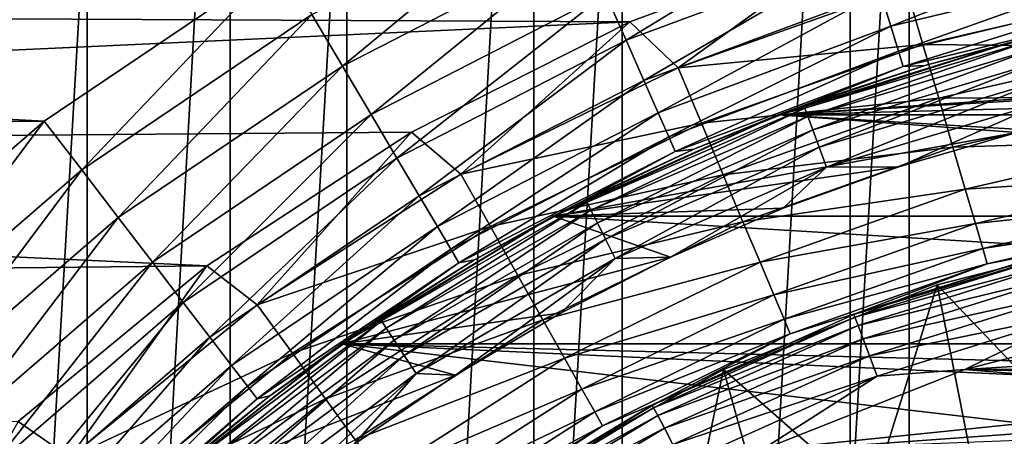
# Model space of a CAD drawing. Header units: millimetres. Extents: x -139 to 106, y -8 to 139.
# Tile 288 of 459: x -8.35 to -2.81, y 79.23 to 81.58. Entities that reach past the tile are written whole.
import ezdxf

# ---------------------------------------------------------------- set-up
doc = ezdxf.new("R2010")
doc.units = ezdxf.units.MM
doc.header["$LTSCALE"] = 53.842063
for name, color, linetype in [('156', 7, 'CONTINUOUS'), ('159', 7, 'CONTINUOUS'), ('160', 7, 'CONTINUOUS'), ('161', 7, 'CONTINUOUS'), ('162', 7, 'CONTINUOUS'), ('164', 7, 'CONTINUOUS'), ('165', 7, 'CONTINUOUS'), ('167', 7, 'CONTINUOUS'), ('28', 7, 'CONTINUOUS'), ('35', 7, 'CONTINUOUS'), ('37', 7, 'CONTINUOUS'), ('38', 7, 'CONTINUOUS'), ('39', 7, 'CONTINUOUS'), ('42', 7, 'CONTINUOUS'), ('497', 7, 'CONTINUOUS'), ('499', 7, 'CONTINUOUS'), ('504', 7, 'CONTINUOUS'), ('81', 7, 'CONTINUOUS'), ('82', 7, 'CONTINUOUS'), ('83', 7, 'CONTINUOUS'), ('97', 7, 'CONTINUOUS')]:
    doc.layers.add(name, color=color, linetype=linetype)

msp = doc.modelspace()

# ---------------------------------------------------------------- linework, layer by layer
at = {"layer": '156', "color": 7, "linetype": 'CONTINUOUS', "true_color": 0x33ccff}
msp.add_3dface([(-2.407, 79.271, -40), (2.9894, 79.0943, -40), (-2.9894, 79.0943, -40), (-2.407, 79.271, -40)], dxfattribs=at)
at = {"layer": '159', "color": 7, "linetype": 'CONTINUOUS', "true_color": 0x33ccff}
for points in [[(-3.1829, 80.0838, -39), (-3.1828, 80.0838, -32), (-1.93, 80.4055, -39), (-3.1829, 80.0838, -39)], [(-3.1828, 80.0838, -32), (-1.93, 80.4055, -32), (-1.93, 80.4055, -39), (-3.1828, 80.0838, -32)], [(-4.3855, 79.6076, -32), (-3.1828, 80.0838, -32), (-3.1829, 80.0838, -39), (-4.3855, 79.6076, -32)], [(-4.3855, 79.6076, -39), (-4.3855, 79.6076, -32), (-3.1829, 80.0838, -39), (-4.3855, 79.6076, -39)], [(-5.5191, 78.9844, -32), (-4.3855, 79.6076, -32), (-5.519, 78.9845, -39), (-5.5191, 78.9844, -32)], [(-5.519, 78.9845, -39), (-4.3855, 79.6076, -32), (-4.3855, 79.6076, -39), (-5.519, 78.9845, -39)]]:
    msp.add_3dface(points, dxfattribs=at)
at = {"layer": '160', "color": 7, "linetype": 'CONTINUOUS', "true_color": 0x33ccff}
for points in [[(-2.407, 79.271, -40), (-3.1829, 80.0838, -39), (-1.93, 80.4055, -39), (-2.407, 79.271, -40)], [(-3.5589, 78.88, -40), (-4.3855, 79.6076, -39), (-3.1829, 80.0838, -39), (-3.5589, 78.88, -40)], [(-2.9894, 79.0943, -40), (-3.5589, 78.88, -40), (-3.1829, 80.0838, -39), (-2.9894, 79.0943, -40)], [(-2.407, 79.271, -40), (-2.9894, 79.0943, -40), (-3.1829, 80.0838, -39), (-2.407, 79.271, -40)], [(-4.65, 78.3419, -40), (-5.519, 78.9845, -39), (-4.3855, 79.6076, -39), (-4.65, 78.3419, -40)], [(-4.1133, 78.6288, -40), (-4.65, 78.3419, -40), (-4.3855, 79.6076, -39), (-4.1133, 78.6288, -40)], [(-3.5589, 78.88, -40), (-4.1133, 78.6288, -40), (-4.3855, 79.6076, -39), (-3.5589, 78.88, -40)]]:
    msp.add_3dface(points, dxfattribs=at)
at = {"layer": '161', "color": 7, "linetype": 'CONTINUOUS', "true_color": 0x33ccff}
for points in [[(-1.93, 80.4055, -32), (-3.1828, 80.0838, -32), (-2.4069, 79.271, -32), (-1.93, 80.4055, -32)], [(-3.1828, 80.0838, -32), (-4.3855, 79.6076, -32), (-3.5588, 78.88, -32), (-3.1828, 80.0838, -32)], [(-2.4069, 79.271, -32), (-3.1828, 80.0838, -32), (-3.5588, 78.88, -32), (-2.4069, 79.271, -32)], [(-4.3855, 79.6076, -32), (-5.5191, 78.9844, -32), (-4.65, 78.3419, -32), (-4.3855, 79.6076, -32)], [(-3.5588, 78.88, -32), (-4.3855, 79.6076, -32), (-4.65, 78.3419, -32), (-3.5588, 78.88, -32)]]:
    msp.add_3dface(points, dxfattribs=at)
at = {"layer": '162', "color": 7, "linetype": 'CONTINUOUS', "true_color": 0x33ccff}
for points in [[(-2.4069, 79.271, -30), (-3.5588, 78.88, -32), (-3.5589, 78.88, -30), (-2.4069, 79.271, -30)], [(-2.4069, 79.271, -32), (-3.5588, 78.88, -32), (-2.4069, 79.271, -30), (-2.4069, 79.271, -32)]]:
    msp.add_3dface(points, dxfattribs=at)
at = {"layer": '164', "color": 7, "linetype": 'CONTINUOUS', "true_color": 0x33ccff}
for points in [[(-2.7523, 81.4537, -30), (4.078, 81.0406, -30), (-4.078, 81.0406, -30), (-2.7523, 81.4537, -30)], [(-4.078, 81.0406, -30), (5.3443, 80.4707, -30), (-5.3443, 80.4707, -30), (-4.078, 81.0406, -30)], [(4.078, 81.0406, -30), (5.3443, 80.4707, -30), (-4.078, 81.0406, -30), (4.078, 81.0406, -30)], [(-5.3443, 80.4707, -30), (6.5326, 79.7523, -30), (-6.5326, 79.7523, -30), (-5.3443, 80.4707, -30)], [(5.3443, 80.4707, -30), (6.5326, 79.7523, -30), (-5.3443, 80.4707, -30), (5.3443, 80.4707, -30)], [(-6.5326, 79.7523, -30), (-2.4069, 79.271, -30), (-7.6259, 78.8958, -30), (-6.5326, 79.7523, -30)], [(0, 79.5879, -30), (-1.2138, 79.5083, -30), (-6.5326, 79.7523, -30), (0, 79.5879, -30)], [(6.5326, 79.7523, -30), (0, 79.5879, -30), (-6.5326, 79.7523, -30), (6.5326, 79.7523, -30)], [(-1.2138, 79.5083, -30), (-2.4069, 79.271, -30), (-6.5326, 79.7523, -30), (-1.2138, 79.5083, -30)], [(-2.4069, 79.271, -30), (-3.5589, 78.88, -30), (-7.6259, 78.8958, -30), (-2.4069, 79.271, -30)]]:
    msp.add_3dface(points, dxfattribs=at)
at = {"layer": '165', "color": 7, "linetype": 'CONTINUOUS', "true_color": 0x33ccff}
for points in [[(-2.7523, 81.4537, -30), (-4.078, 81.0406, -30), (-2.7523, 81.4537, -28), (-2.7523, 81.4537, -30)], [(-2.7523, 81.4537, -28), (-4.078, 81.0406, -30), (-4.078, 81.0406, -28), (-2.7523, 81.4537, -28)], [(-4.078, 81.0406, -30), (-5.3443, 80.4707, -30), (-4.078, 81.0406, -28), (-4.078, 81.0406, -30)], [(-4.078, 81.0406, -28), (-5.3443, 80.4707, -30), (-5.3443, 80.4707, -28), (-4.078, 81.0406, -28)], [(-5.3443, 80.4707, -30), (-6.5326, 79.7523, -30), (-5.3443, 80.4707, -28), (-5.3443, 80.4707, -30)], [(-5.3443, 80.4707, -28), (-6.5326, 79.7523, -30), (-6.5326, 79.7523, -28), (-5.3443, 80.4707, -28)], [(-6.5326, 79.7523, -30), (-7.6259, 78.8958, -30), (-6.5326, 79.7523, -28), (-6.5326, 79.7523, -30)], [(-6.5326, 79.7523, -28), (-7.6259, 78.8958, -30), (-7.6259, 78.8958, -28), (-6.5326, 79.7523, -28)]]:
    msp.add_3dface(points, dxfattribs=at)
at = {"layer": '167', "color": 7, "linetype": 'CONTINUOUS', "true_color": 0x33ccff}
for points in [[(-0.6907, 81.2662, -28), (-2.7523, 81.4537, -28), (-4.078, 81.0406, -28), (-0.6907, 81.2662, -28)], [(-1.3787, 81.2011, -28), (-0.6907, 81.2662, -28), (-4.078, 81.0406, -28), (-1.3787, 81.2011, -28)], [(-2.0613, 81.093, -28), (-1.3787, 81.2011, -28), (-4.078, 81.0406, -28), (-2.0613, 81.093, -28)], [(-2.7356, 80.9423, -28), (-2.0613, 81.093, -28), (-4.078, 81.0406, -28), (-2.7356, 80.9423, -28)], [(-2.7356, 80.9423, -28), (-4.078, 81.0406, -28), (-5.3443, 80.4707, -28), (-2.7356, 80.9423, -28)], [(-3.3992, 80.7495, -28), (-2.7356, 80.9423, -28), (-5.3443, 80.4707, -28), (-3.3992, 80.7495, -28)], [(-4.0494, 80.5154, -28), (-3.3992, 80.7495, -28), (-5.3443, 80.4707, -28), (-4.0494, 80.5154, -28)], [(-4.6837, 80.241, -28), (-4.0494, 80.5154, -28), (-5.3443, 80.4707, -28), (-4.6837, 80.241, -28)], [(-4.6837, 80.241, -28), (-5.3443, 80.4707, -28), (-6.5326, 79.7523, -28), (-4.6837, 80.241, -28)], [(-5.2993, 79.9272, -28), (-4.6837, 80.241, -28), (-6.5326, 79.7523, -28), (-5.2993, 79.9272, -28)], [(-5.8941, 79.5755, -28), (-5.2993, 79.9272, -28), (-6.5326, 79.7523, -28), (-5.8941, 79.5755, -28)], [(-5.8941, 79.5755, -28), (-6.5326, 79.7523, -28), (-7.6259, 78.8958, -28), (-5.8941, 79.5755, -28)], [(-6.4657, 79.187, -28), (-5.8941, 79.5755, -28), (-7.6259, 78.8958, -28), (-6.4657, 79.187, -28)]]:
    msp.add_3dface(points, dxfattribs=at)
at = {"layer": '28', "color": 8, "linetype": 'CONTINUOUS'}
for points in [[(-4.9134, 81.5638, 20), (-3.6234, 82.042, 20), (-21.0005, 81.6415, 20), (-4.9134, 81.5638, 20)], [(-21.0005, 80.8267, 20), (-4.9134, 81.5638, 20), (-21.0005, 81.6415, 20), (-21.0005, 80.8267, 20)], [(-6.1418, 80.9446, 20), (-4.9134, 81.5638, 20), (-21.0005, 80.8267, 20), (-6.1418, 80.9446, 20)], [(-7.2935, 80.1921, 20), (-6.1418, 80.9446, 20), (-21.0005, 80.8267, 20), (-7.2935, 80.1921, 20)], [(-21.0005, 80.049, 20), (-7.2935, 80.1921, 20), (-21.0005, 80.8267, 20), (-21.0005, 80.049, 20)], [(-8.3539, 79.3156, 20), (-7.2935, 80.1921, 20), (-21.0005, 80.049, 20), (-8.3539, 79.3156, 20)]]:
    msp.add_3dface(points, dxfattribs=at)
at = {"layer": '35', "color": 8, "linetype": 'CONTINUOUS'}
for points in [[(-3.6234, 82.042, 20), (-4.9134, 81.5638, 20), (-4.6407, 81.3054, 20.03), (-3.6234, 82.042, 20)], [(-3.6234, 82.042, 20), (-4.6407, 81.3054, 20.03), (-3.3584, 81.7615, 20.03), (-3.6234, 82.042, 20)], [(-4.6407, 81.3054, 20.03), (-3.2637, 81.4379, 20.1199), (-3.3584, 81.7615, 20.03), (-4.6407, 81.3054, 20.03)], [(-3.2637, 81.4379, 20.1199), (-1.9753, 81.7365, 20.1199), (-3.3584, 81.7615, 20.03), (-3.2637, 81.4379, 20.1199)], [(-3.2637, 81.4379, 20.1199), (-1.9215, 81.4247, 20.2671), (-1.9753, 81.7365, 20.1199), (-3.2637, 81.4379, 20.1199)], [(-4.9134, 81.5638, 20), (-6.1418, 80.9446, 20), (-5.8628, 80.7066, 20.03), (-4.9134, 81.5638, 20)], [(-4.9134, 81.5638, 20), (-5.8628, 80.7066, 20.03), (-4.6407, 81.3054, 20.03), (-4.9134, 81.5638, 20)], [(-4.5098, 80.9947, 20.1199), (-3.2637, 81.4379, 20.1199), (-4.6407, 81.3054, 20.03), (-4.5098, 80.9947, 20.1199)], [(-4.5098, 80.9947, 20.1199), (-3.1748, 81.1342, 20.2671), (-3.2637, 81.4379, 20.1199), (-4.5098, 80.9947, 20.1199)], [(-3.1748, 81.1342, 20.2671), (-1.9215, 81.4247, 20.2671), (-3.2637, 81.4379, 20.1199), (-3.1748, 81.1342, 20.2671)], [(-3.1748, 81.1342, 20.2671), (-1.8729, 81.1429, 20.467), (-1.9215, 81.4247, 20.2671), (-3.1748, 81.1342, 20.2671)], [(-5.8628, 80.7066, 20.03), (-4.5098, 80.9947, 20.1199), (-4.6407, 81.3054, 20.03), (-5.8628, 80.7066, 20.03)], [(-4.387, 80.7031, 20.2671), (-3.1748, 81.1342, 20.2671), (-4.5098, 80.9947, 20.1199), (-4.387, 80.7031, 20.2671)], [(-4.387, 80.7031, 20.2671), (-3.0945, 80.8597, 20.467), (-3.1748, 81.1342, 20.2671), (-4.387, 80.7031, 20.2671)], [(-3.0945, 80.8597, 20.467), (-1.8729, 81.1429, 20.467), (-3.1748, 81.1342, 20.2671), (-3.0945, 80.8597, 20.467)], [(-3.0945, 80.8597, 20.467), (-1.8309, 80.8996, 20.7136), (-1.8729, 81.1429, 20.467), (-3.0945, 80.8597, 20.467)], [(-5.6975, 80.4127, 20.1199), (-4.5098, 80.9947, 20.1199), (-5.8628, 80.7066, 20.03), (-5.6975, 80.4127, 20.1199)], [(-5.6975, 80.4127, 20.1199), (-4.387, 80.7031, 20.2671), (-4.5098, 80.9947, 20.1199), (-5.6975, 80.4127, 20.1199)], [(-6.1418, 80.9446, 20), (-7.2935, 80.1921, 20), (-7.009, 79.9727, 20.03), (-6.1418, 80.9446, 20)], [(-6.1418, 80.9446, 20), (-7.009, 79.9727, 20.03), (-5.8628, 80.7066, 20.03), (-6.1418, 80.9446, 20)], [(-3.0251, 80.6227, 20.7136), (-1.8309, 80.8996, 20.7136), (-3.0945, 80.8597, 20.467), (-3.0251, 80.6227, 20.7136)], [(-3.0251, 80.6227, 20.7136), (-1.7968, 80.7022, 20.9994), (-1.8309, 80.8996, 20.7136), (-3.0251, 80.6227, 20.7136)], [(-4.276, 80.4395, 20.467), (-3.0945, 80.8597, 20.467), (-4.387, 80.7031, 20.2671), (-4.276, 80.4395, 20.467)], [(-4.276, 80.4395, 20.467), (-3.0251, 80.6227, 20.7136), (-3.0945, 80.8597, 20.467), (-4.276, 80.4395, 20.467)], [(-7.009, 79.9727, 20.03), (-5.6975, 80.4127, 20.1199), (-5.8628, 80.7066, 20.03), (-7.009, 79.9727, 20.03)], [(-5.5423, 80.137, 20.2671), (-4.387, 80.7031, 20.2671), (-5.6975, 80.4127, 20.1199), (-5.5423, 80.137, 20.2671)], [(-5.5423, 80.137, 20.2671), (-4.276, 80.4395, 20.467), (-4.387, 80.7031, 20.2671), (-5.5423, 80.137, 20.2671)], [(-2.9688, 80.4305, 20.9994), (-1.7968, 80.7022, 20.9994), (-3.0251, 80.6227, 20.7136), (-2.9688, 80.4305, 20.9994)], [(-2.9688, 80.4305, 20.9994), (-1.7717, 80.5568, 21.3156), (-1.7968, 80.7022, 20.9994), (-2.9688, 80.4305, 20.9994)], [(-4.1801, 80.2119, 20.7136), (-3.0251, 80.6227, 20.7136), (-4.276, 80.4395, 20.467), (-4.1801, 80.2119, 20.7136)], [(-4.1801, 80.2119, 20.7136), (-2.9688, 80.4305, 20.9994), (-3.0251, 80.6227, 20.7136), (-4.1801, 80.2119, 20.7136)], [(-2.9274, 80.2889, 21.3156), (-1.7717, 80.5568, 21.3156), (-2.9688, 80.4305, 20.9994), (-2.9274, 80.2889, 21.3156)], [(-2.9274, 80.2889, 21.3156), (-1.7564, 80.4677, 21.6527), (-1.7717, 80.5568, 21.3156), (-2.9274, 80.2889, 21.3156)], [(-5.4021, 79.8877, 20.467), (-4.276, 80.4395, 20.467), (-5.5423, 80.137, 20.2671), (-5.4021, 79.8877, 20.467)], [(-5.4021, 79.8877, 20.467), (-4.1801, 80.2119, 20.7136), (-4.276, 80.4395, 20.467), (-5.4021, 79.8877, 20.467)], [(-2.902, 80.2022, 21.6527), (-1.7564, 80.4677, 21.6527), (-2.9274, 80.2889, 21.3156), (-2.902, 80.2022, 21.6527)], [(-2.902, 80.2022, 21.6527), (-2.4529, 80.2914, 22), (-1.7564, 80.4677, 21.6527), (-2.902, 80.2022, 21.6527)], [(-6.8113, 79.6996, 20.1199), (-5.6975, 80.4127, 20.1199), (-7.009, 79.9727, 20.03), (-6.8113, 79.6996, 20.1199)], [(-6.8113, 79.6996, 20.1199), (-5.5423, 80.137, 20.2671), (-5.6975, 80.4127, 20.1199), (-6.8113, 79.6996, 20.1199)], [(-4.1024, 80.0274, 20.9994), (-2.9688, 80.4305, 20.9994), (-4.1801, 80.2119, 20.7136), (-4.1024, 80.0274, 20.9994)], [(-4.1024, 80.0274, 20.9994), (-2.9274, 80.2889, 21.3156), (-2.9688, 80.4305, 20.9994), (-4.1024, 80.0274, 20.9994)], [(-4.0451, 79.8914, 21.3156), (-2.9274, 80.2889, 21.3156), (-4.1024, 80.0274, 20.9994), (-4.0451, 79.8914, 21.3156)], [(-4.0451, 79.8914, 21.3156), (-2.902, 80.2022, 21.6527), (-2.9274, 80.2889, 21.3156), (-4.0451, 79.8914, 21.3156)], [(-3.635, 79.925, 22), (-2.4529, 80.2914, 22), (-2.902, 80.2022, 21.6527), (-3.635, 79.925, 22)], [(-7.2935, 80.1921, 20), (-8.3539, 79.3156, 20), (-8.0643, 79.1134, 20.03), (-7.2935, 80.1921, 20)], [(-7.2935, 80.1921, 20), (-8.0643, 79.1134, 20.03), (-7.009, 79.9727, 20.03), (-7.2935, 80.1921, 20)], [(-5.281, 79.6725, 20.7136), (-4.1801, 80.2119, 20.7136), (-5.4021, 79.8877, 20.467), (-5.281, 79.6725, 20.7136)], [(-5.281, 79.6725, 20.7136), (-4.1024, 80.0274, 20.9994), (-4.1801, 80.2119, 20.7136), (-5.281, 79.6725, 20.7136)], [(-4.01, 79.8081, 21.6527), (-2.902, 80.2022, 21.6527), (-4.0451, 79.8914, 21.3156), (-4.01, 79.8081, 21.6527)], [(-4.01, 79.8081, 21.6527), (-3.635, 79.925, 22), (-2.902, 80.2022, 21.6527), (-4.01, 79.8081, 21.6527)], [(-6.6258, 79.4433, 20.2671), (-5.5423, 80.137, 20.2671), (-6.8113, 79.6996, 20.1199), (-6.6258, 79.4433, 20.2671)], [(-6.6258, 79.4433, 20.2671), (-5.4021, 79.8877, 20.467), (-5.5423, 80.137, 20.2671), (-6.6258, 79.4433, 20.2671)], [(-5.1827, 79.498, 20.9994), (-4.1024, 80.0274, 20.9994), (-5.281, 79.6725, 20.7136), (-5.1827, 79.498, 20.9994)], [(-5.1827, 79.498, 20.9994), (-4.0451, 79.8914, 21.3156), (-4.1024, 80.0274, 20.9994), (-5.1827, 79.498, 20.9994)], [(-8.0643, 79.1134, 20.03), (-6.8113, 79.6996, 20.1199), (-7.009, 79.9727, 20.03), (-8.0643, 79.1134, 20.03)], [(-6.4581, 79.2115, 20.467), (-5.4021, 79.8877, 20.467), (-6.6258, 79.4433, 20.2671), (-6.4581, 79.2115, 20.467)], [(-6.4581, 79.2115, 20.467), (-5.281, 79.6725, 20.7136), (-5.4021, 79.8877, 20.467), (-6.4581, 79.2115, 20.467)], [(-5.1104, 79.3694, 21.3156), (-4.0451, 79.8914, 21.3156), (-5.1827, 79.498, 20.9994), (-5.1104, 79.3694, 21.3156)], [(-5.1104, 79.3694, 21.3156), (-4.01, 79.8081, 21.6527), (-4.0451, 79.8914, 21.3156), (-5.1104, 79.3694, 21.3156)], [(-4.7647, 79.4195, 22), (-3.635, 79.925, 22), (-4.01, 79.8081, 21.6527), (-4.7647, 79.4195, 22)], [(-5.0661, 79.2906, 21.6527), (-4.01, 79.8081, 21.6527), (-5.1104, 79.3694, 21.3156), (-5.0661, 79.2906, 21.6527)], [(-5.0661, 79.2906, 21.6527), (-4.7647, 79.4195, 22), (-4.01, 79.8081, 21.6527), (-5.0661, 79.2906, 21.6527)], [(-7.8369, 78.8645, 20.1199), (-6.8113, 79.6996, 20.1199), (-8.0643, 79.1134, 20.03), (-7.8369, 78.8645, 20.1199)], [(-7.8369, 78.8645, 20.1199), (-6.6258, 79.4433, 20.2671), (-6.8113, 79.6996, 20.1199), (-7.8369, 78.8645, 20.1199)], [(-6.3134, 79.0115, 20.7136), (-5.281, 79.6725, 20.7136), (-6.4581, 79.2115, 20.467), (-6.3134, 79.0115, 20.7136)], [(-6.3134, 79.0115, 20.7136), (-5.1827, 79.498, 20.9994), (-5.281, 79.6725, 20.7136), (-6.3134, 79.0115, 20.7136)], [(-6.1959, 78.8493, 20.9994), (-5.1827, 79.498, 20.9994), (-6.3134, 79.0115, 20.7136), (-6.1959, 78.8493, 20.9994)], [(-6.1959, 78.8493, 20.9994), (-5.1104, 79.3694, 21.3156), (-5.1827, 79.498, 20.9994), (-6.1959, 78.8493, 20.9994)], [(-7.6234, 78.6309, 20.2671), (-6.6258, 79.4433, 20.2671), (-7.8369, 78.8645, 20.1199), (-7.6234, 78.6309, 20.2671)], [(-7.6234, 78.6309, 20.2671), (-6.4581, 79.2115, 20.467), (-6.6258, 79.4433, 20.2671), (-7.6234, 78.6309, 20.2671)], [(-5.8255, 78.7821, 22), (-4.7647, 79.4195, 22), (-5.0661, 79.2906, 21.6527), (-5.8255, 78.7821, 22)], [(-6.1094, 78.7297, 21.3156), (-5.1104, 79.3694, 21.3156), (-6.1959, 78.8493, 20.9994), (-6.1094, 78.7297, 21.3156)], [(-6.1094, 78.7297, 21.3156), (-5.0661, 79.2906, 21.6527), (-5.1104, 79.3694, 21.3156), (-6.1094, 78.7297, 21.3156)], [(-8.3539, 79.3156, 20), (-9.0151, 78.1396, 20.03), (-8.0643, 79.1134, 20.03), (-8.3539, 79.3156, 20)], [(-6.0565, 78.6565, 21.6527), (-5.0661, 79.2906, 21.6527), (-6.1094, 78.7297, 21.3156), (-6.0565, 78.6565, 21.6527)], [(-6.0565, 78.6565, 21.6527), (-5.8255, 78.7821, 22), (-5.0661, 79.2906, 21.6527), (-6.0565, 78.6565, 21.6527)]]:
    msp.add_3dface(points, dxfattribs=at)
at = {"layer": '37', "color": 8, "linetype": 'CONTINUOUS'}
for points in [[(-3.6524, 79.9184, 34.5), (-2.465, 80.2885, 34.5), (-3.6524, 79.9184, 30), (-3.6524, 79.9184, 34.5)], [(-3.6524, 79.9184, 30), (-2.465, 80.2885, 34.5), (-2.465, 80.2885, 30), (-3.6524, 79.9184, 30)], [(-4.7866, 79.408, 34.5), (-3.6524, 79.9184, 34.5), (-4.7866, 79.408, 30), (-4.7866, 79.408, 34.5)], [(-4.7866, 79.408, 30), (-3.6524, 79.9184, 34.5), (-3.6524, 79.9184, 30), (-4.7866, 79.408, 30)], [(-5.8511, 78.7645, 34.5), (-4.7866, 79.408, 34.5), (-5.8511, 78.7645, 30), (-5.8511, 78.7645, 34.5)], [(-5.8511, 78.7645, 30), (-4.7866, 79.408, 34.5), (-4.7866, 79.408, 30), (-5.8511, 78.7645, 30)]]:
    msp.add_3dface(points, dxfattribs=at)
at = {"layer": '38', "color": 8, "linetype": 'CONTINUOUS'}
for points in [[(-2.465, 80.2885, 34.5), (-3.6524, 79.9184, 34.5), (-2.4609, 80.2719, 34.6294), (-2.465, 80.2885, 34.5)], [(-2.4609, 80.2719, 34.6294), (-3.6524, 79.9184, 34.5), (-3.6464, 79.9025, 34.6294), (-2.4609, 80.2719, 34.6294)], [(-2.4609, 80.2719, 34.6294), (-3.6464, 79.9025, 34.6294), (-2.4489, 80.2234, 34.7501), (-2.4609, 80.2719, 34.6294)], [(-2.4489, 80.2234, 34.7501), (-3.6464, 79.9025, 34.6294), (-3.6287, 79.8557, 34.7501), (-2.4489, 80.2234, 34.7501)], [(-2.4489, 80.2234, 34.7501), (-3.6287, 79.8557, 34.7501), (-2.4299, 80.1461, 34.8537), (-2.4489, 80.2234, 34.7501)], [(-2.4299, 80.1461, 34.8537), (-3.6287, 79.8557, 34.7501), (-3.6004, 79.7813, 34.8537), (-2.4299, 80.1461, 34.8537)], [(-2.4299, 80.1461, 34.8537), (-3.6004, 79.7813, 34.8537), (-2.405, 80.0454, 34.9332), (-2.4299, 80.1461, 34.8537)], [(-2.405, 80.0454, 34.9332), (-3.6004, 79.7813, 34.8537), (-3.5637, 79.6844, 34.9332), (-2.405, 80.0454, 34.9332)], [(-2.3761, 79.9282, 34.9831), (-2.405, 80.0454, 34.9332), (-3.5637, 79.6844, 34.9332), (-2.3761, 79.9282, 34.9831)], [(-3.6524, 79.9184, 34.5), (-4.7866, 79.408, 34.5), (-3.6464, 79.9025, 34.6294), (-3.6524, 79.9184, 34.5)], [(-3.6464, 79.9025, 34.6294), (-4.7866, 79.408, 34.5), (-4.7787, 79.3929, 34.6294), (-3.6464, 79.9025, 34.6294)], [(-3.6464, 79.9025, 34.6294), (-4.7787, 79.3929, 34.6294), (-3.6287, 79.8557, 34.7501), (-3.6464, 79.9025, 34.6294)], [(-3.5208, 79.5715, 34.9831), (-2.3761, 79.9282, 34.9831), (-3.5637, 79.6844, 34.9332), (-3.5208, 79.5715, 34.9831)], [(-2.3761, 79.9282, 34.9831), (-3.5208, 79.5715, 34.9831), (-3.0286, 79.608, 35), (-2.3761, 79.9282, 34.9831)], [(-1.8364, 79.9142, 35), (-2.3761, 79.9282, 34.9831), (-3.0286, 79.608, 35), (-1.8364, 79.9142, 35)], [(-3.6287, 79.8557, 34.7501), (-4.7787, 79.3929, 34.6294), (-4.7555, 79.3486, 34.7501), (-3.6287, 79.8557, 34.7501)], [(-3.6287, 79.8557, 34.7501), (-4.7555, 79.3486, 34.7501), (-3.6004, 79.7813, 34.8537), (-3.6287, 79.8557, 34.7501)], [(-3.6004, 79.7813, 34.8537), (-4.7555, 79.3486, 34.7501), (-4.7185, 79.2781, 34.8537), (-3.6004, 79.7813, 34.8537)], [(-3.6004, 79.7813, 34.8537), (-4.7185, 79.2781, 34.8537), (-3.5637, 79.6844, 34.9332), (-3.6004, 79.7813, 34.8537)], [(-3.5637, 79.6844, 34.9332), (-4.7185, 79.2781, 34.8537), (-4.6703, 79.1863, 34.9332), (-3.5637, 79.6844, 34.9332)], [(-3.5208, 79.5715, 34.9831), (-3.5637, 79.6844, 34.9332), (-4.6703, 79.1863, 34.9332), (-3.5208, 79.5715, 34.9831)], [(-3.0286, 79.608, 35), (-3.5208, 79.5715, 34.9831), (-4.1731, 79.1548, 35), (-3.0286, 79.608, 35)], [(-4.6142, 79.0794, 34.9831), (-3.5208, 79.5715, 34.9831), (-4.6703, 79.1863, 34.9332), (-4.6142, 79.0794, 34.9831)], [(-3.5208, 79.5715, 34.9831), (-4.6142, 79.0794, 34.9831), (-4.1731, 79.1548, 35), (-3.5208, 79.5715, 34.9831)], [(-4.7866, 79.408, 34.5), (-5.8511, 78.7645, 34.5), (-4.7787, 79.3929, 34.6294), (-4.7866, 79.408, 34.5)], [(-4.7787, 79.3929, 34.6294), (-5.8511, 78.7645, 34.5), (-5.8414, 78.7505, 34.6294), (-4.7787, 79.3929, 34.6294)], [(-4.7787, 79.3929, 34.6294), (-5.8414, 78.7505, 34.6294), (-4.7555, 79.3486, 34.7501), (-4.7787, 79.3929, 34.6294)], [(-4.7555, 79.3486, 34.7501), (-5.8414, 78.7505, 34.6294), (-5.813, 78.7093, 34.7501), (-4.7555, 79.3486, 34.7501)], [(-4.7555, 79.3486, 34.7501), (-5.813, 78.7093, 34.7501), (-4.7185, 79.2781, 34.8537), (-4.7555, 79.3486, 34.7501)], [(-4.7185, 79.2781, 34.8537), (-5.813, 78.7093, 34.7501), (-5.7678, 78.6438, 34.8537), (-4.7185, 79.2781, 34.8537)], [(-4.7185, 79.2781, 34.8537), (-5.7678, 78.6438, 34.8537), (-4.6703, 79.1863, 34.9332), (-4.7185, 79.2781, 34.8537)]]:
    msp.add_3dface(points, dxfattribs=at)
at = {"layer": '39', "color": 8, "linetype": 'CONTINUOUS'}
for points in [[(1.8369, 79.9141, 35), (-1.8364, 79.9142, 35), (-3.0286, 79.608, 35), (1.8369, 79.9141, 35)], [(3.0291, 79.6079, 35), (1.8369, 79.9141, 35), (-3.0286, 79.608, 35), (3.0291, 79.6079, 35)], [(-3.0286, 79.608, 35), (-4.1731, 79.1548, 35), (-1.2074, 79.4588, 35), (-3.0286, 79.608, 35)], [(3.0291, 79.6079, 35), (-3.0286, 79.608, 35), (0, 79.5379, 35), (3.0291, 79.6079, 35)], [(0, 79.5379, 35), (-3.0286, 79.608, 35), (-1.2074, 79.4588, 35), (0, 79.5379, 35)], [(-1.2074, 79.4588, 35), (-4.1731, 79.1548, 35), (-2.3941, 79.2227, 35), (-1.2074, 79.4588, 35)]]:
    msp.add_3dface(points, dxfattribs=at)
at = {"layer": '42', "color": 8, "linetype": 'CONTINUOUS'}
for points in [[(-8.2087, 81.0055, -20), (-21.0005, 81.6782, -20), (-6.8802, 81.9031, -20), (-8.2087, 81.0055, -20)], [(-21.0005, 80.8701, -20), (-21.0005, 81.6782, -20), (-8.2087, 81.0055, -20), (-21.0005, 80.8701, -20)], [(-9.4217, 79.9565, -20), (-21.0005, 80.8701, -20), (-8.2087, 81.0055, -20), (-9.4217, 79.9565, -20)]]:
    msp.add_3dface(points, dxfattribs=at)
at = {"layer": '497', "color": 7, "linetype": 'CONTINUOUS', "true_color": 0xe0f2ff}
for points in [[(-3.3403, 84.3979, 98.9082), (-1.6792, 84.6903, 98.9082), (-3.3403, 56.1779, 98.9082), (-3.3403, 84.3979, 98.9082)], [(-3.3403, 56.1779, 98.9082), (-1.6792, 84.6903, 98.9082), (-1.6792, 55.8855, 98.9082), (-3.3403, 56.1779, 98.9082)], [(-4.9559, 83.9147, 98.9082), (-3.3403, 84.3979, 98.9082), (-4.9559, 56.6611, 98.9082), (-4.9559, 83.9147, 98.9082)], [(-4.9559, 56.6611, 98.9082), (-3.3403, 84.3979, 98.9082), (-3.3403, 56.1779, 98.9082), (-4.9559, 56.6611, 98.9082)], [(-6.5048, 83.247, 98.9082), (-4.9559, 83.9147, 98.9082), (-6.5047, 57.3288, 98.9082), (-6.5048, 83.247, 98.9082)], [(-6.5047, 57.3288, 98.9082), (-4.9559, 83.9147, 98.9082), (-4.9559, 56.6611, 98.9082), (-6.5047, 57.3288, 98.9082)], [(-7.9655, 82.404, 98.9082), (-6.5048, 83.247, 98.9082), (-7.9655, 58.1717, 98.9082), (-7.9655, 82.404, 98.9082)], [(-7.9655, 58.1717, 98.9082), (-6.5048, 83.247, 98.9082), (-6.5047, 57.3288, 98.9082), (-7.9655, 58.1717, 98.9082)], [(-9.3185, 81.3972, 98.9082), (-7.9655, 82.404, 98.9082), (-9.3185, 59.1786, 98.9082), (-9.3185, 81.3972, 98.9082)], [(-9.3185, 59.1786, 98.9082), (-7.9655, 82.404, 98.9082), (-7.9655, 58.1717, 98.9082), (-9.3185, 59.1786, 98.9082)]]:
    msp.add_3dface(points, dxfattribs=at)
at = {"layer": '499', "color": 7, "linetype": 'CONTINUOUS', "true_color": 0xe0f2ff}
for points in [[(-3.6732, 86.3738, 188.9082), (-3.6731, 54.2019, 188.9082), (-1.8481, 86.6841, 188.9082), (-3.6732, 86.3738, 188.9082)], [(-3.6731, 54.2019, 188.9082), (-1.8481, 53.8917, 188.9082), (-1.8481, 86.6841, 188.9082), (-3.6731, 54.2019, 188.9082)], [(-5.4519, 85.8612, 188.9082), (-5.4518, 54.7146, 188.9082), (-3.6732, 86.3738, 188.9082), (-5.4519, 85.8612, 188.9082)], [(-5.4518, 54.7146, 188.9082), (-3.6731, 54.2019, 188.9082), (-3.6732, 86.3738, 188.9082), (-5.4518, 54.7146, 188.9082)], [(-7.1619, 85.1525, 188.9082), (-7.1618, 55.4232, 188.9082), (-5.4519, 85.8612, 188.9082), (-7.1619, 85.1525, 188.9082)], [(-7.1618, 55.4232, 188.9082), (-5.4518, 54.7146, 188.9082), (-5.4519, 85.8612, 188.9082), (-7.1618, 55.4232, 188.9082)], [(-8.7816, 56.3189, 188.9082), (-7.1618, 55.4232, 188.9082), (-7.1619, 85.1525, 188.9082), (-8.7816, 56.3189, 188.9082)], [(-8.7816, 84.2569, 188.9082), (-8.7816, 56.3189, 188.9082), (-7.1619, 85.1525, 188.9082), (-8.7816, 84.2569, 188.9082)]]:
    msp.add_3dface(points, dxfattribs=at)
at = {"layer": '504', "color": 7, "linetype": 'CONTINUOUS', "true_color": 0xe0f2ff}
msp.add_3dface([(-7.9655, 82.404, 98.9082), (-9.3185, 81.3972, 98.9082), (-9.1213, 81.7256, 98.9252), (-7.9655, 82.404, 98.9082)], dxfattribs=at)
at = {"layer": '81', "color": 8, "linetype": 'CONTINUOUS'}
for points in [[(-6.7018, 81.6051, -20.0304), (-5.3131, 82.3197, -20.0304), (-6.53, 81.3151, -20.1207), (-6.7018, 81.6051, -20.0304)], [(-5.3131, 82.3197, -20.0304), (-5.1769, 82.0114, -20.1207), (-6.53, 81.3151, -20.1207), (-5.3131, 82.3197, -20.0304)], [(-3.6583, 82.24, -20.2683), (-4.9337, 81.4607, -20.4686), (-5.0492, 81.7221, -20.2683), (-3.6583, 82.24, -20.2683)], [(-3.5746, 81.9667, -20.4686), (-4.9337, 81.4607, -20.4686), (-3.6583, 82.24, -20.2683), (-3.5746, 81.9667, -20.4686)], [(-2.1214, 82.0654, -20.7155), (-3.4439, 81.5397, -21.0015), (-3.5025, 81.7309, -20.7155), (-2.1214, 82.0654, -20.7155)], [(-2.086, 81.8686, -21.0015), (-3.4439, 81.5397, -21.0015), (-2.1214, 82.0654, -20.7155), (-2.086, 81.8686, -21.0015)], [(-5.1769, 82.0114, -20.1207), (-6.3689, 81.043, -20.2683), (-6.53, 81.3151, -20.1207), (-5.1769, 82.0114, -20.1207)], [(-5.0492, 81.7221, -20.2683), (-6.3689, 81.043, -20.2683), (-5.1769, 82.0114, -20.1207), (-5.0492, 81.7221, -20.2683)], [(-3.5746, 81.9667, -20.4686), (-4.8341, 81.2351, -20.7155), (-4.9337, 81.4607, -20.4686), (-3.5746, 81.9667, -20.4686)], [(-3.5025, 81.7309, -20.7155), (-4.8341, 81.2351, -20.7155), (-3.5746, 81.9667, -20.4686), (-3.5025, 81.7309, -20.7155)], [(-8.2087, 81.0055, -20), (-6.8802, 81.9031, -20), (-7.9959, 80.731, -20.0304), (-8.2087, 81.0055, -20)], [(-7.9959, 80.731, -20.0304), (-6.8802, 81.9031, -20), (-6.7018, 81.6051, -20.0304), (-7.9959, 80.731, -20.0304)], [(-2.086, 81.8686, -21.0015), (-3.4009, 81.399, -21.3179), (-3.4439, 81.5397, -21.0015), (-2.086, 81.8686, -21.0015)], [(-2.0599, 81.7238, -21.3179), (-3.4009, 81.399, -21.3179), (-2.086, 81.8686, -21.0015), (-2.0599, 81.7238, -21.3179)], [(-5.0492, 81.7221, -20.2683), (-6.2233, 80.7971, -20.4686), (-6.3689, 81.043, -20.2683), (-5.0492, 81.7221, -20.2683)], [(-4.9337, 81.4607, -20.4686), (-6.2233, 80.7971, -20.4686), (-5.0492, 81.7221, -20.2683), (-4.9337, 81.4607, -20.4686)], [(-3.5025, 81.7309, -20.7155), (-4.7533, 81.0522, -21.0015), (-4.8341, 81.2351, -20.7155), (-3.5025, 81.7309, -20.7155)], [(-3.4439, 81.5397, -21.0015), (-4.7533, 81.0522, -21.0015), (-3.5025, 81.7309, -20.7155), (-3.4439, 81.5397, -21.0015)], [(-2.0599, 81.7238, -21.3179), (-3.3745, 81.313, -21.6551), (-3.4009, 81.399, -21.3179), (-2.0599, 81.7238, -21.3179)], [(-2.044, 81.6352, -21.6551), (-3.3745, 81.313, -21.6551), (-2.0599, 81.7238, -21.3179), (-2.044, 81.6352, -21.6551)], [(-7.9959, 80.731, -20.0304), (-6.7018, 81.6051, -20.0304), (-7.791, 80.4634, -20.1207), (-7.9959, 80.731, -20.0304)], [(-6.7018, 81.6051, -20.0304), (-6.53, 81.3151, -20.1207), (-7.791, 80.4634, -20.1207), (-6.7018, 81.6051, -20.0304)], [(-2.044, 81.6352, -21.6551), (-3.2535, 81.3181, -22), (-3.3745, 81.313, -21.6551), (-2.044, 81.6352, -21.6551)], [(-2.5848, 81.4936, -22), (-3.2535, 81.3181, -22), (-2.044, 81.6352, -21.6551), (-2.5848, 81.4936, -22)], [(-3.4439, 81.5397, -21.0015), (-4.6939, 80.9175, -21.3179), (-4.7533, 81.0522, -21.0015), (-3.4439, 81.5397, -21.0015)], [(-3.4009, 81.399, -21.3179), (-4.6939, 80.9175, -21.3179), (-3.4439, 81.5397, -21.0015), (-3.4009, 81.399, -21.3179)], [(-4.9337, 81.4607, -20.4686), (-6.0976, 80.5849, -20.7155), (-6.2233, 80.7971, -20.4686), (-4.9337, 81.4607, -20.4686)], [(-4.8341, 81.2351, -20.7155), (-6.0976, 80.5849, -20.7155), (-4.9337, 81.4607, -20.4686), (-4.8341, 81.2351, -20.7155)], [(-3.4009, 81.399, -21.3179), (-4.6576, 80.8353, -21.6551), (-4.6939, 80.9175, -21.3179), (-3.4009, 81.399, -21.3179)], [(-3.3745, 81.313, -21.6551), (-4.6576, 80.8353, -21.6551), (-3.4009, 81.399, -21.3179), (-3.3745, 81.313, -21.6551)], [(-6.53, 81.3151, -20.1207), (-7.5988, 80.2123, -20.2683), (-7.791, 80.4634, -20.1207), (-6.53, 81.3151, -20.1207)], [(-6.3689, 81.043, -20.2683), (-7.5988, 80.2123, -20.2683), (-6.53, 81.3151, -20.1207), (-6.3689, 81.043, -20.2683)], [(-3.3745, 81.313, -21.6551), (-4.5534, 80.848, -22), (-4.6576, 80.8353, -21.6551), (-3.3745, 81.313, -21.6551)], [(-3.9105, 81.1026, -22), (-4.5534, 80.848, -22), (-3.3745, 81.313, -21.6551), (-3.9105, 81.1026, -22)], [(-3.2535, 81.3181, -22), (-3.9105, 81.1026, -22), (-3.3745, 81.313, -21.6551), (-3.2535, 81.3181, -22)], [(-4.8341, 81.2351, -20.7155), (-5.9957, 80.4129, -21.0015), (-6.0976, 80.5849, -20.7155), (-4.8341, 81.2351, -20.7155)], [(-4.7533, 81.0522, -21.0015), (-5.9957, 80.4129, -21.0015), (-4.8341, 81.2351, -20.7155), (-4.7533, 81.0522, -21.0015)], [(-4.7533, 81.0522, -21.0015), (-5.9207, 80.2862, -21.3179), (-5.9957, 80.4129, -21.0015), (-4.7533, 81.0522, -21.0015)], [(-4.6939, 80.9175, -21.3179), (-5.9207, 80.2862, -21.3179), (-4.7533, 81.0522, -21.0015), (-4.6939, 80.9175, -21.3179)], [(-9.4217, 79.9565, -20), (-8.2087, 81.0055, -20), (-9.1774, 79.7096, -20.0304), (-9.4217, 79.9565, -20)], [(-9.1774, 79.7096, -20.0304), (-8.2087, 81.0055, -20), (-7.9959, 80.731, -20.0304), (-9.1774, 79.7096, -20.0304)], [(-6.3689, 81.043, -20.2683), (-7.4251, 79.9854, -20.4686), (-7.5988, 80.2123, -20.2683), (-6.3689, 81.043, -20.2683)], [(-6.2233, 80.7971, -20.4686), (-7.4251, 79.9854, -20.4686), (-6.3689, 81.043, -20.2683), (-6.2233, 80.7971, -20.4686)], [(-4.6939, 80.9175, -21.3179), (-5.8749, 80.2088, -21.6551), (-5.9207, 80.2862, -21.3179), (-4.6939, 80.9175, -21.3179)], [(-4.6576, 80.8353, -21.6551), (-5.8749, 80.2088, -21.6551), (-4.6939, 80.9175, -21.3179), (-4.6576, 80.8353, -21.6551)], [(-4.6576, 80.8353, -21.6551), (-5.7875, 80.2255, -22), (-5.8749, 80.2088, -21.6551), (-4.6576, 80.8353, -21.6551)], [(-5.1798, 80.5553, -22), (-5.7875, 80.2255, -22), (-4.6576, 80.8353, -21.6551), (-5.1798, 80.5553, -22)], [(-4.5534, 80.848, -22), (-5.1798, 80.5553, -22), (-4.6576, 80.8353, -21.6551), (-4.5534, 80.848, -22)], [(-6.2233, 80.7971, -20.4686), (-7.2751, 79.7896, -20.7155), (-7.4251, 79.9854, -20.4686), (-6.2233, 80.7971, -20.4686)], [(-6.0976, 80.5849, -20.7155), (-7.2751, 79.7896, -20.7155), (-6.2233, 80.7971, -20.4686), (-6.0976, 80.5849, -20.7155)], [(-9.1774, 79.7096, -20.0304), (-7.9959, 80.731, -20.0304), (-8.9422, 79.4682, -20.1207), (-9.1774, 79.7096, -20.0304)], [(-7.9959, 80.731, -20.0304), (-7.791, 80.4634, -20.1207), (-8.9422, 79.4682, -20.1207), (-7.9959, 80.731, -20.0304)], [(-6.0976, 80.5849, -20.7155), (-7.1536, 79.6308, -21.0015), (-7.2751, 79.7896, -20.7155), (-6.0976, 80.5849, -20.7155)], [(-5.9957, 80.4129, -21.0015), (-7.1536, 79.6308, -21.0015), (-6.0976, 80.5849, -20.7155), (-5.9957, 80.4129, -21.0015)], [(-7.791, 80.4634, -20.1207), (-8.7216, 79.2416, -20.2683), (-8.9422, 79.4682, -20.1207), (-7.791, 80.4634, -20.1207)], [(-7.5988, 80.2123, -20.2683), (-8.7216, 79.2416, -20.2683), (-7.791, 80.4634, -20.1207), (-7.5988, 80.2123, -20.2683)], [(-5.9957, 80.4129, -21.0015), (-7.0641, 79.514, -21.3179), (-7.1536, 79.6308, -21.0015), (-5.9957, 80.4129, -21.0015)], [(-5.9207, 80.2862, -21.3179), (-7.0641, 79.514, -21.3179), (-5.9957, 80.4129, -21.0015), (-5.9207, 80.2862, -21.3179)], [(-5.9207, 80.2862, -21.3179), (-7.0094, 79.4426, -21.6551), (-7.0641, 79.514, -21.3179), (-5.9207, 80.2862, -21.3179)], [(-5.8749, 80.2088, -21.6551), (-7.0094, 79.4426, -21.6551), (-5.9207, 80.2862, -21.3179), (-5.8749, 80.2088, -21.6551)], [(-5.7875, 80.2255, -22), (-6.3742, 79.8597, -22), (-5.8749, 80.2088, -21.6551), (-5.7875, 80.2255, -22)], [(-7.5988, 80.2123, -20.2683), (-8.5222, 79.0369, -20.4686), (-8.7216, 79.2416, -20.2683), (-7.5988, 80.2123, -20.2683)], [(-7.4251, 79.9854, -20.4686), (-8.5222, 79.0369, -20.4686), (-7.5988, 80.2123, -20.2683), (-7.4251, 79.9854, -20.4686)], [(-5.8749, 80.2088, -21.6551), (-6.9379, 79.4593, -22), (-7.0094, 79.4426, -21.6551), (-5.8749, 80.2088, -21.6551)], [(-6.3742, 79.8597, -22), (-6.9379, 79.4593, -22), (-5.8749, 80.2088, -21.6551), (-6.3742, 79.8597, -22)], [(-7.4251, 79.9854, -20.4686), (-8.3501, 78.8603, -20.7155), (-8.5222, 79.0369, -20.4686), (-7.4251, 79.9854, -20.4686)], [(-7.2751, 79.7896, -20.7155), (-8.3501, 78.8603, -20.7155), (-7.4251, 79.9854, -20.4686), (-7.2751, 79.7896, -20.7155)], [(-7.2751, 79.7896, -20.7155), (-8.2106, 78.717, -21.0015), (-8.3501, 78.8603, -20.7155), (-7.2751, 79.7896, -20.7155)], [(-7.1536, 79.6308, -21.0015), (-8.2106, 78.717, -21.0015), (-7.2751, 79.7896, -20.7155), (-7.1536, 79.6308, -21.0015)], [(-7.1536, 79.6308, -21.0015), (-8.1079, 78.6116, -21.3179), (-8.2106, 78.717, -21.0015), (-7.1536, 79.6308, -21.0015)], [(-7.0641, 79.514, -21.3179), (-8.1079, 78.6116, -21.3179), (-7.1536, 79.6308, -21.0015), (-7.0641, 79.514, -21.3179)], [(-7.0641, 79.514, -21.3179), (-8.0451, 78.5472, -21.6551), (-8.1079, 78.6116, -21.3179), (-7.0641, 79.514, -21.3179)], [(-7.0094, 79.4426, -21.6551), (-8.0451, 78.5472, -21.6551), (-7.0641, 79.514, -21.3179), (-7.0094, 79.4426, -21.6551)], [(-7.0094, 79.4426, -21.6551), (-7.9882, 78.5607, -22), (-8.0451, 78.5472, -21.6551), (-7.0094, 79.4426, -21.6551)], [(-7.4766, 79.0258, -22), (-7.9882, 78.5607, -22), (-7.0094, 79.4426, -21.6551), (-7.4766, 79.0258, -22)], [(-6.9379, 79.4593, -22), (-7.4766, 79.0258, -22), (-7.0094, 79.4426, -21.6551), (-6.9379, 79.4593, -22)]]:
    msp.add_3dface(points, dxfattribs=at)
at = {"layer": '82', "color": 8, "linetype": 'CONTINUOUS'}
for points in [[(-3.2535, 81.3181, -22), (-2.5848, 81.4936, -22), (-2.7521, 81.4537, -27.5), (-3.2535, 81.3181, -22)], [(-4.078, 81.0406, -27.5), (-3.2535, 81.3181, -22), (-2.7521, 81.4537, -27.5), (-4.078, 81.0406, -27.5)], [(-3.9105, 81.1026, -22), (-3.2535, 81.3181, -22), (-4.078, 81.0406, -27.5), (-3.9105, 81.1026, -22)], [(-4.5534, 80.848, -22), (-3.9105, 81.1026, -22), (-4.078, 81.0406, -27.5), (-4.5534, 80.848, -22)], [(-5.3443, 80.4706, -27.5), (-4.5534, 80.848, -22), (-4.078, 81.0406, -27.5), (-5.3443, 80.4706, -27.5)], [(-5.1798, 80.5553, -22), (-4.5534, 80.848, -22), (-5.3443, 80.4706, -27.5), (-5.1798, 80.5553, -22)], [(-5.7875, 80.2255, -22), (-5.1798, 80.5553, -22), (-5.3443, 80.4706, -27.5), (-5.7875, 80.2255, -22)], [(-6.5328, 79.7522, -27.5), (-5.7875, 80.2255, -22), (-5.3443, 80.4706, -27.5), (-6.5328, 79.7522, -27.5)], [(-6.3742, 79.8597, -22), (-5.7875, 80.2255, -22), (-6.5328, 79.7522, -27.5), (-6.3742, 79.8597, -22)], [(-6.9379, 79.4593, -22), (-6.3742, 79.8597, -22), (-6.5328, 79.7522, -27.5), (-6.9379, 79.4593, -22)], [(-7.6259, 78.8958, -27.5), (-6.9379, 79.4593, -22), (-6.5328, 79.7522, -27.5), (-7.6259, 78.8958, -27.5)], [(-7.4766, 79.0258, -22), (-6.9379, 79.4593, -22), (-7.6259, 78.8958, -27.5), (-7.4766, 79.0258, -22)]]:
    msp.add_3dface(points, dxfattribs=at)
at = {"layer": '83', "color": 8, "linetype": 'CONTINUOUS'}
for points in [[(-4.078, 81.0406, -27.5), (-2.7521, 81.4537, -27.5), (-3.9275, 81.0785, -27.6289), (-4.078, 81.0406, -27.5)], [(-3.9275, 81.0785, -27.6289), (-2.7521, 81.4537, -27.5), (-2.6482, 81.4615, -27.6289), (-3.9275, 81.0785, -27.6289)], [(-3.9275, 81.0785, -27.6289), (-2.6482, 81.4615, -27.6289), (-3.9104, 81.0316, -27.7497), (-3.9275, 81.0785, -27.6289)], [(-3.9104, 81.0316, -27.7497), (-2.6482, 81.4615, -27.6289), (-2.6367, 81.4129, -27.7497), (-3.9104, 81.0316, -27.7497)], [(-3.9104, 81.0316, -27.7497), (-2.6367, 81.4129, -27.7497), (-3.8832, 80.9569, -27.8534), (-3.9104, 81.0316, -27.7497)], [(-3.8832, 80.9569, -27.8534), (-2.6367, 81.4129, -27.7497), (-2.6184, 81.3356, -27.8534), (-3.8832, 80.9569, -27.8534)], [(-3.8832, 80.9569, -27.8534), (-2.6184, 81.3356, -27.8534), (-3.8478, 80.8595, -27.9329), (-3.8832, 80.9569, -27.8534)], [(-3.8478, 80.8595, -27.9329), (-2.6184, 81.3356, -27.8534), (-2.5945, 81.2348, -27.9329), (-3.8478, 80.8595, -27.9329)], [(-3.8065, 80.7461, -27.983), (-3.8478, 80.8595, -27.9329), (-2.5945, 81.2348, -27.9329), (-3.8065, 80.7461, -27.983)], [(-2.5666, 81.1173, -27.983), (-3.8065, 80.7461, -27.983), (-2.5945, 81.2348, -27.9329), (-2.5666, 81.1173, -27.983)], [(-2.5666, 81.1173, -27.983), (-3.3992, 80.7495, -28), (-3.8065, 80.7461, -27.983), (-2.5666, 81.1173, -27.983)], [(-2.7356, 80.9423, -28), (-3.3992, 80.7495, -28), (-2.5666, 81.1173, -27.983), (-2.7356, 80.9423, -28)], [(-5.1536, 80.5496, -27.6289), (-4.078, 81.0406, -27.5), (-3.9275, 81.0785, -27.6289), (-5.1536, 80.5496, -27.6289)], [(-5.1536, 80.5496, -27.6289), (-3.9275, 81.0785, -27.6289), (-5.1312, 80.505, -27.7497), (-5.1536, 80.5496, -27.6289)], [(-5.1312, 80.505, -27.7497), (-3.9275, 81.0785, -27.6289), (-3.9104, 81.0316, -27.7497), (-5.1312, 80.505, -27.7497)], [(-5.3443, 80.4706, -27.5), (-4.078, 81.0406, -27.5), (-5.1536, 80.5496, -27.6289), (-5.3443, 80.4706, -27.5)], [(-5.1312, 80.505, -27.7497), (-3.9104, 81.0316, -27.7497), (-5.0955, 80.434, -27.8534), (-5.1312, 80.505, -27.7497)], [(-5.0955, 80.434, -27.8534), (-3.9104, 81.0316, -27.7497), (-3.8832, 80.9569, -27.8534), (-5.0955, 80.434, -27.8534)], [(-5.0955, 80.434, -27.8534), (-3.8832, 80.9569, -27.8534), (-5.049, 80.3414, -27.9329), (-5.0955, 80.434, -27.8534)], [(-5.049, 80.3414, -27.9329), (-3.8832, 80.9569, -27.8534), (-3.8478, 80.8595, -27.9329), (-5.049, 80.3414, -27.9329)], [(-4.9949, 80.2335, -27.983), (-5.049, 80.3414, -27.9329), (-3.8478, 80.8595, -27.9329), (-4.9949, 80.2335, -27.983)], [(-3.8065, 80.7461, -27.983), (-4.9949, 80.2335, -27.983), (-3.8478, 80.8595, -27.9329), (-3.8065, 80.7461, -27.983)], [(-3.8065, 80.7461, -27.983), (-4.6837, 80.241, -28), (-4.9949, 80.2335, -27.983), (-3.8065, 80.7461, -27.983)], [(-4.0494, 80.5154, -28), (-4.6837, 80.241, -28), (-3.8065, 80.7461, -27.983), (-4.0494, 80.5154, -28)], [(-3.3992, 80.7495, -28), (-4.0494, 80.5154, -28), (-3.8065, 80.7461, -27.983), (-3.3992, 80.7495, -28)], [(-6.3101, 79.8819, -27.6289), (-5.3443, 80.4706, -27.5), (-5.1536, 80.5496, -27.6289), (-6.3101, 79.8819, -27.6289)], [(-6.3101, 79.8819, -27.6289), (-5.1536, 80.5496, -27.6289), (-6.2827, 79.8402, -27.7497), (-6.3101, 79.8819, -27.6289)], [(-6.2827, 79.8402, -27.7497), (-5.1536, 80.5496, -27.6289), (-5.1312, 80.505, -27.7497), (-6.2827, 79.8402, -27.7497)], [(-6.2827, 79.8402, -27.7497), (-5.1312, 80.505, -27.7497), (-6.239, 79.7738, -27.8534), (-6.2827, 79.8402, -27.7497)], [(-6.239, 79.7738, -27.8534), (-5.1312, 80.505, -27.7497), (-5.0955, 80.434, -27.8534), (-6.239, 79.7738, -27.8534)], [(-6.5328, 79.7522, -27.5), (-5.3443, 80.4706, -27.5), (-6.3101, 79.8819, -27.6289), (-6.5328, 79.7522, -27.5)], [(-6.239, 79.7738, -27.8534), (-5.0955, 80.434, -27.8534), (-6.182, 79.6872, -27.9329), (-6.239, 79.7738, -27.8534)], [(-6.182, 79.6872, -27.9329), (-5.0955, 80.434, -27.8534), (-5.049, 80.3414, -27.9329), (-6.182, 79.6872, -27.9329)], [(-6.1157, 79.5864, -27.983), (-6.182, 79.6872, -27.9329), (-5.049, 80.3414, -27.9329), (-6.1157, 79.5864, -27.983)], [(-4.9949, 80.2335, -27.983), (-6.1157, 79.5864, -27.983), (-5.049, 80.3414, -27.9329), (-4.9949, 80.2335, -27.983)], [(-4.9949, 80.2335, -27.983), (-5.8941, 79.5755, -28), (-6.1157, 79.5864, -27.983), (-4.9949, 80.2335, -27.983)], [(-5.2993, 79.9272, -28), (-5.8941, 79.5755, -28), (-4.9949, 80.2335, -27.983), (-5.2993, 79.9272, -28)], [(-4.6837, 80.241, -28), (-5.2993, 79.9272, -28), (-4.9949, 80.2335, -27.983), (-4.6837, 80.241, -28)], [(-7.3812, 79.0845, -27.6289), (-6.5328, 79.7522, -27.5), (-6.3101, 79.8819, -27.6289), (-7.3812, 79.0845, -27.6289)], [(-7.3812, 79.0845, -27.6289), (-6.3101, 79.8819, -27.6289), (-7.3491, 79.0462, -27.7497), (-7.3812, 79.0845, -27.6289)], [(-7.3491, 79.0462, -27.7497), (-6.3101, 79.8819, -27.6289), (-6.2827, 79.8402, -27.7497), (-7.3491, 79.0462, -27.7497)], [(-7.3491, 79.0462, -27.7497), (-6.2827, 79.8402, -27.7497), (-7.298, 78.9854, -27.8534), (-7.3491, 79.0462, -27.7497)], [(-7.298, 78.9854, -27.8534), (-6.2827, 79.8402, -27.7497), (-6.239, 79.7738, -27.8534), (-7.298, 78.9854, -27.8534)], [(-7.298, 78.9854, -27.8534), (-6.239, 79.7738, -27.8534), (-7.2314, 78.906, -27.9329), (-7.298, 78.9854, -27.8534)], [(-7.2314, 78.906, -27.9329), (-6.239, 79.7738, -27.8534), (-6.182, 79.6872, -27.9329), (-7.2314, 78.906, -27.9329)], [(-7.6259, 78.8958, -27.5), (-6.5328, 79.7522, -27.5), (-7.3812, 79.0845, -27.6289), (-7.6259, 78.8958, -27.5)], [(-7.1538, 78.8135, -27.983), (-7.2314, 78.906, -27.9329), (-6.182, 79.6872, -27.9329), (-7.1538, 78.8135, -27.983)], [(-6.1157, 79.5864, -27.983), (-7.1538, 78.8135, -27.983), (-6.182, 79.6872, -27.9329), (-6.1157, 79.5864, -27.983)], [(-6.1157, 79.5864, -27.983), (-7.0117, 78.7635, -28), (-7.1538, 78.8135, -27.983), (-6.1157, 79.5864, -27.983)], [(-6.4657, 79.187, -28), (-7.0117, 78.7635, -28), (-6.1157, 79.5864, -27.983), (-6.4657, 79.187, -28)], [(-5.8941, 79.5755, -28), (-6.4657, 79.187, -28), (-6.1157, 79.5864, -27.983), (-5.8941, 79.5755, -28)]]:
    msp.add_3dface(points, dxfattribs=at)
at = {"layer": '97', "color": 8, "linetype": 'CONTINUOUS'}
for points in [[(-3.635, 79.925, 22), (-3.6524, 79.9184, 30), (-2.465, 80.2885, 30), (-3.635, 79.925, 22)], [(-2.4529, 80.2914, 22), (-3.635, 79.925, 22), (-2.465, 80.2885, 30), (-2.4529, 80.2914, 22)], [(-4.7647, 79.4195, 22), (-4.7866, 79.408, 30), (-3.6524, 79.9184, 30), (-4.7647, 79.4195, 22)], [(-3.635, 79.925, 22), (-4.7647, 79.4195, 22), (-3.6524, 79.9184, 30), (-3.635, 79.925, 22)], [(-5.8255, 78.7821, 22), (-5.8511, 78.7645, 30), (-4.7866, 79.408, 30), (-5.8255, 78.7821, 22)], [(-4.7647, 79.4195, 22), (-5.8255, 78.7821, 22), (-4.7866, 79.408, 30), (-4.7647, 79.4195, 22)]]:
    msp.add_3dface(points, dxfattribs=at)

doc.saveas('drawing.dxf')
